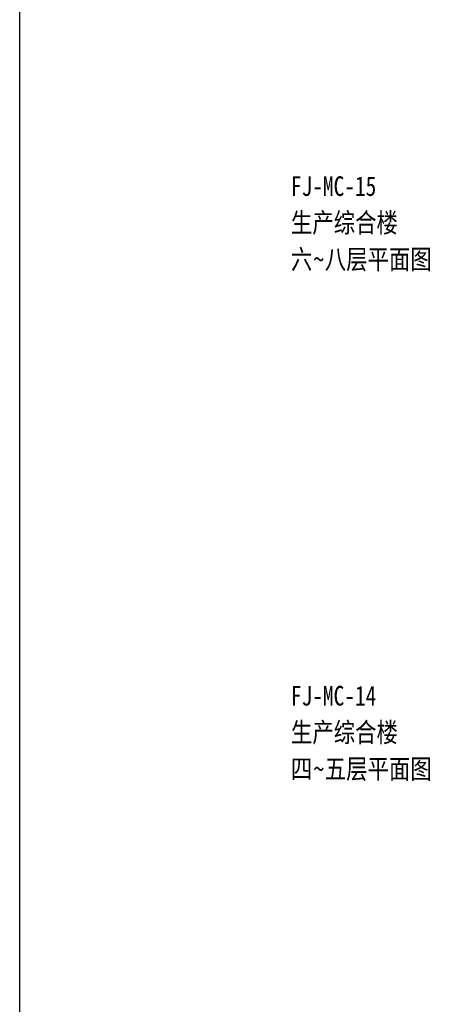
# Model space of a CAD drawing. Extents: x 797781 to 1255204, y 21234 to 1024248.
# Tile 422 of 656: x 797781 to 879306, y 438089 to 626503. Entities that reach past the tile are written whole.
import ezdxf

# ---------------------------------------------------------------- set-up
doc = ezdxf.new("R2010")
doc.units = 0
doc.header["$LTSCALE"] = 1000
doc.header["$MEASUREMENT"] = 0
doc.layers.add('PUB_TEXT', color=7, linetype='Continuous')
doc.styles.add('-黑体', font='simhei.ttf', dxfattribs={"width": 0.8})

msp = doc.modelspace()

# ---------------------------------------------------------------- linework, layer by layer
msp.add_lwpolyline([(797780.7, 1024247.6), (1067669.1, 1024247.6), (1067669.1, 21233.7), (797780.7, 21233.7)], close=True)

# ---------------------------------------------------------------- texts
at = {"layer": 'PUB_TEXT', "style": '-黑体', "width": 0.8}
for s, height, p in [('FJ-MC-15', 3755.27, (849733.5, 592780.1)), ('生产综合楼', 3755.27, (849733.5, 585780.1)), ('六', 3755.3, (849733.5, 578780.1)), ('八层平面图', 3755.27, (856214.6, 578780.1)), ('~', 3755.3, (854054.2, 578780.1)), ('FJ-MC-14', 3755.27, (849733.5, 495261.2)), ('生产综合楼', 3755.27, (849733.5, 488261.2)), ('四', 3755.3, (849733.5, 481261.2)), ('五层平面图', 3755.27, (856214.6, 481261.2)), ('~', 3755.3, (854054.2, 481261.2))]:
    msp.add_text(s, height=height, dxfattribs=at).set_placement(p)

doc.saveas('drawing.dxf')
